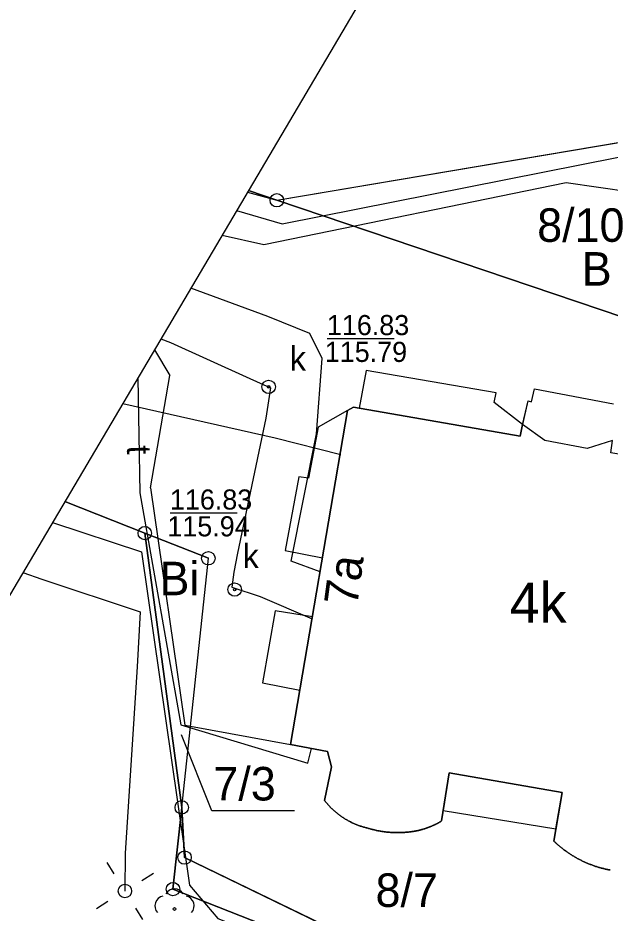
# Model space of a CAD drawing. Extents: x 6434771 to 6436222, y 5663454 to 5664782.
# Drawn here: x 6434992.78 to 6435014.85, y 5664343.77 to 5664377.15 of the extents above; entities that cross this region are included whole.
import ezdxf

# ---------------------------------------------------------------- set-up
doc = ezdxf.new("R2010")
doc.units = 0
for name, color, linetype in [('Warstwa 1', 7, 'Continuous'), ('Warstwa 10', 7, 'Continuous'), ('Warstwa 11', 7, 'Continuous'), ('Warstwa 12', 7, 'Continuous'), ('Warstwa 13', 7, 'Continuous'), ('Warstwa 14', 7, 'Continuous'), ('Warstwa 15', 7, 'Continuous'), ('Warstwa 2', 7, 'Continuous'), ('Warstwa 3', 7, 'Continuous'), ('Warstwa 4', 7, 'Continuous'), ('Warstwa 5', 7, 'Continuous'), ('Warstwa 6', 7, 'Continuous'), ('Warstwa 63', 7, 'Continuous'), ('Warstwa 7', 7, 'Continuous'), ('Warstwa 8', 7, 'Continuous')]:
    doc.layers.add(name, color=color, linetype=linetype)

msp = doc.modelspace()

# ---------------------------------------------------------------- linework, layer by layer
at = {"layer": 'Warstwa 1'}
for p, q in [((6435002.432, 5664370.348), (6435018.907, 5664373.139)), ((6435002.432, 5664370.348), (6435018.907, 5664373.139)), ((6435001.339, 5664370.652), (6435002.432, 5664370.348)), ((6435001.339, 5664370.652), (6435002.432, 5664370.348)), ((6435001.371, 5664370.707), (6435002.432, 5664370.348)), ((6435001.371, 5664370.707), (6435002.432, 5664370.348)), ((6435002.432, 5664370.348), (6435017.053, 5664365.411)), ((6435002.432, 5664370.348), (6435002.432, 5664370.348)), ((6435002.432, 5664370.348), (6435002.432, 5664370.348)), ((6435002.432, 5664370.348), (6435017.053, 5664365.411)), ((6434994.531, 5664359.114), (6434997.511, 5664357.936)), ((6434994.531, 5664359.114), (6434997.511, 5664357.936)), ((6434997.511, 5664357.936), (6434998.888, 5664347.709)), ((6434997.511, 5664357.936), (6434999.88, 5664356.998)), ((6434997.511, 5664357.936), (6434999.88, 5664356.998)), ((6434997.511, 5664357.936), (6434998.888, 5664347.709)), ((6434998.888, 5664347.709), (6434999.88, 5664356.998)), ((6434998.888, 5664347.709), (6434999.88, 5664356.998)), ((6434998.561, 5664344.662), (6434998.888, 5664347.709)), ((6434998.561, 5664344.662), (6434998.888, 5664347.709)), ((6434998.888, 5664347.709), (6434998.995, 5664345.837)), ((6434998.888, 5664347.709), (6434998.995, 5664345.837)), ((6434998.995, 5664345.837), (6435013.968, 5664338.585)), ((6434998.995, 5664345.837), (6435013.968, 5664338.585)), ((6434998.561, 5664344.662), (6435013.968, 5664338.585)), ((6434998.561, 5664344.662), (6435013.968, 5664338.585))]:
    msp.add_line(p, q, dxfattribs=at)
msp.add_lwpolyline([(6435014.855, 5664345.375), (6435014.824, 5664345.38), (6435014.793, 5664345.386), (6435014.763, 5664345.391), (6435014.732, 5664345.398), (6435014.702, 5664345.404), (6435014.671, 5664345.411), (6435014.641, 5664345.418), (6435014.611, 5664345.425), (6435014.58, 5664345.433), (6435014.55, 5664345.44), (6435014.52, 5664345.448), (6435014.491, 5664345.457), (6435014.461, 5664345.465), (6435014.431, 5664345.473), (6435014.401, 5664345.483), (6435014.372, 5664345.492), (6435014.342, 5664345.502), (6435014.312, 5664345.511), (6435014.283, 5664345.521), (6435014.253, 5664345.532), (6435014.225, 5664345.542), (6435014.195, 5664345.552), (6435014.166, 5664345.563), (6435014.137, 5664345.574), (6435014.107, 5664345.585), (6435014.078, 5664345.597), (6435014.049, 5664345.608), (6435014.02, 5664345.619), (6435013.993, 5664345.632), (6435013.964, 5664345.644), (6435013.935, 5664345.657), (6435013.907, 5664345.669), (6435013.878, 5664345.682), (6435013.85, 5664345.696), (6435013.823, 5664345.709), (6435013.794, 5664345.722), (6435013.766, 5664345.737), (6435013.738, 5664345.75), (6435013.711, 5664345.764), (6435013.683, 5664345.779), (6435013.656, 5664345.793), (6435013.629, 5664345.808), (6435013.601, 5664345.824), (6435013.574, 5664345.839), (6435013.547, 5664345.854), (6435013.52, 5664345.87), (6435013.494, 5664345.886), (6435013.467, 5664345.901), (6435013.44, 5664345.918), (6435013.414, 5664345.934), (6435013.387, 5664345.951), (6435013.362, 5664345.967), (6435013.335, 5664345.985), (6435013.309, 5664346.002), (6435013.283, 5664346.019), (6435013.258, 5664346.037), (6435013.233, 5664346.055), (6435013.207, 5664346.073), (6435013.182, 5664346.092), (6435013.157, 5664346.11), (6435013.132, 5664346.128), (6435013.107, 5664346.148), (6435013.083, 5664346.166), (6435013.058, 5664346.185), (6435013.033, 5664346.204), (6435013.01, 5664346.224), (6435012.985, 5664346.244), (6435012.961, 5664346.263), (6435012.937, 5664346.284), (6435012.914, 5664346.304), (6435012.891, 5664346.324), (6435012.867, 5664346.345), (6435012.844, 5664346.366), (6435012.822, 5664346.387), (6435012.799, 5664346.408), (6435012.776, 5664346.43), (6435012.753, 5664346.451), (6435013.065, 5664348.267), (6435008.854, 5664348.998), (6435008.572, 5664347.202), (6435008.557, 5664347.193), (6435008.542, 5664347.183), (6435008.527, 5664347.174), (6435008.511, 5664347.165), (6435008.496, 5664347.156), (6435008.481, 5664347.148), (6435008.464, 5664347.139), (6435008.449, 5664347.13), (6435008.433, 5664347.121), (6435008.417, 5664347.113), (6435008.402, 5664347.105), (6435008.386, 5664347.097), (6435008.37, 5664347.089), (6435008.354, 5664347.08), (6435008.339, 5664347.072), (6435008.323, 5664347.065), (6435008.306, 5664347.057), (6435008.29, 5664347.05), (6435008.273, 5664347.042), (6435008.257, 5664347.034), (6435008.241, 5664347.028), (6435008.225, 5664347.02), (6435008.209, 5664347.013), (6435008.192, 5664347.006), (6435008.176, 5664346.999), (6435008.16, 5664346.992), (6435008.143, 5664346.986), (6435008.126, 5664346.979), (6435008.109, 5664346.972), (6435008.093, 5664346.966), (6435008.076, 5664346.959), (6435008.059, 5664346.954), (6435008.043, 5664346.948), (6435008.026, 5664346.941), (6435008.009, 5664346.935), (6435007.992, 5664346.93), (6435007.975, 5664346.925), (6435007.958, 5664346.919), (6435007.942, 5664346.913), (6435007.925, 5664346.908), (6435007.908, 5664346.903), (6435007.89, 5664346.898), (6435007.873, 5664346.893), (6435007.855, 5664346.887), (6435007.838, 5664346.882), (6435007.821, 5664346.879), (6435007.804, 5664346.874), (6435007.787, 5664346.869), (6435007.77, 5664346.864), (6435007.752, 5664346.86), (6435007.735, 5664346.857), (6435007.718, 5664346.852), (6435007.7, 5664346.848), (6435007.683, 5664346.844), (6435007.666, 5664346.84), (6435007.648, 5664346.837), (6435007.631, 5664346.834), (6435007.613, 5664346.83), (6435007.596, 5664346.826), (6435007.578, 5664346.824), (6435007.548, 5664346.818), (6435007.519, 5664346.813), (6435007.489, 5664346.809), (6435007.46, 5664346.805), (6435007.431, 5664346.8), (6435007.402, 5664346.797), (6435007.372, 5664346.793), (6435007.343, 5664346.79), (6435007.313, 5664346.787), (6435007.284, 5664346.784), (6435007.254, 5664346.781), (6435007.225, 5664346.779), (6435007.195, 5664346.777), (6435007.166, 5664346.775), (6435007.136, 5664346.773), (6435007.107, 5664346.772), (6435007.077, 5664346.771), (6435007.047, 5664346.77), (6435007.018, 5664346.769), (6435006.988, 5664346.769), (6435006.958, 5664346.768), (6435006.929, 5664346.767), (6435006.899, 5664346.768), (6435006.87, 5664346.768), (6435006.84, 5664346.769), (6435006.81, 5664346.77), (6435006.781, 5664346.771), (6435006.751, 5664346.773), (6435006.721, 5664346.774), (6435006.692, 5664346.775), (6435006.662, 5664346.778), (6435006.633, 5664346.78), (6435006.603, 5664346.782), (6435006.573, 5664346.785), (6435006.544, 5664346.788), (6435006.514, 5664346.79), (6435006.485, 5664346.794), (6435006.456, 5664346.798), (6435006.426, 5664346.801), (6435006.397, 5664346.806), (6435006.367, 5664346.81), (6435006.338, 5664346.815), (6435006.309, 5664346.819), (6435006.279, 5664346.824), (6435006.25, 5664346.83), (6435006.222, 5664346.835), (6435006.193, 5664346.84), (6435006.164, 5664346.847), (6435006.135, 5664346.852), (6435006.105, 5664346.858), (6435006.077, 5664346.866), (6435006.048, 5664346.872), (6435006.019, 5664346.879), (6435005.99, 5664346.887), (6435005.961, 5664346.894), (6435005.932, 5664346.901), (6435005.904, 5664346.91), (6435005.876, 5664346.917), (6435005.848, 5664346.925), (6435005.819, 5664346.935), (6435005.788, 5664346.942), (6435005.756, 5664346.95), (6435005.725, 5664346.958), (6435005.693, 5664346.966), (6435005.662, 5664346.976), (6435005.631, 5664346.985), (6435005.6, 5664346.994), (6435005.57, 5664347.004), (6435005.539, 5664347.014), (6435005.508, 5664347.026), (6435005.477, 5664347.036), (6435005.447, 5664347.047), (6435005.416, 5664347.06), (6435005.386, 5664347.071), (6435005.356, 5664347.083), (6435005.327, 5664347.097), (6435005.297, 5664347.11), (6435005.268, 5664347.123), (6435005.238, 5664347.137), (6435005.209, 5664347.151), (6435005.179, 5664347.166), (6435005.151, 5664347.18), (6435005.122, 5664347.195), (6435005.094, 5664347.211), (6435005.065, 5664347.227), (6435005.037, 5664347.242), (6435005.01, 5664347.259), (6435004.982, 5664347.276), (6435004.954, 5664347.292), (6435004.926, 5664347.31), (6435004.899, 5664347.328), (6435004.872, 5664347.345), (6435004.845, 5664347.364), (6435004.819, 5664347.383), (6435004.792, 5664347.401), (6435004.767, 5664347.421), (6435004.74, 5664347.44), (6435004.714, 5664347.46), (6435004.689, 5664347.48), (6435004.663, 5664347.5), (6435004.639, 5664347.521), (6435004.614, 5664347.541), (6435004.589, 5664347.563), (6435004.564, 5664347.584), (6435004.541, 5664347.606), (6435004.517, 5664347.629), (6435004.493, 5664347.651), (6435004.471, 5664347.673), (6435004.447, 5664347.696), (6435004.424, 5664347.719), (6435004.401, 5664347.742), (6435004.38, 5664347.766), (6435004.358, 5664347.79), (6435004.336, 5664347.814), (6435004.315, 5664347.838), (6435004.293, 5664347.863), (6435004.272, 5664347.888), (6435004.251, 5664347.913), (6435004.232, 5664347.938), (6435004.211, 5664347.964), (6435004.466, 5664349.221), (6435004.323, 5664349.793), (6435002.946, 5664350.05), (6435005.067, 5664362.515), (6435005.289, 5664362.633), (6435011.496, 5664361.548), (6435011.792, 5664362.874), (6435011.922, 5664362.832), (6435012.027, 5664363.321), (6435014.971, 5664362.756)], dxfattribs=at)
at = {"layer": 'Warstwa 10'}
for centre in [(6435002.432, 5664370.348), (6434997.511, 5664357.936), (6434999.88, 5664356.998), (6434998.888, 5664347.709), (6434998.995, 5664345.837), (6434998.561, 5664344.662)]:
    msp.add_circle(centre, 0.25, dxfattribs=at)
at = {"layer": 'Warstwa 11'}
msp.add_circle((6434998.62, 5664343.92), 0.05, dxfattribs=at)
for centre, start, end in [((6434998.62, 5664344.295), 30.1471, 149.8529), ((6434998.263, 5664344.036), 102.1471, 221.8529), ((6434998.977, 5664344.036), 318.1471, 77.8529)]:
    msp.add_arc(centre, 0.375, start, end, dxfattribs=at)
at = {"layer": 'Warstwa 12'}
for points in [[(6435004.041, 5664356.487), (6435002.971, 5664356.892), (6435003.905, 5664361.638), (6435004.122, 5664364.454), (6435003.659, 5664365.375), (6435002.093, 5664366.016), (6434999.225, 5664367.069)], [(6434997.248, 5664363.719), (6434997.329, 5664359.439), (6434998.855, 5664350.789), (6435003.588, 5664349.352), (6435003.727, 5664349.904)], [(6434996.688, 5664362.77), (6435002.367, 5664361.488), (6435004.817, 5664360.874)], [(6434992.966, 5664356.462), (6434993.679, 5664356.224), (6434997.345, 5664354.997), (6434997.222, 5664352.956), (6434996.783, 5664345.999), (6434996.771, 5664344.591)]]:
    msp.add_lwpolyline(points, dxfattribs=at)
at = {"layer": 'Warstwa 14'}
for p, q in [((6435004.303, 5664365.195), (6435006.799, 5664365.195)), ((6434998.453, 5664358.69), (6435000.949, 5664358.69))]:
    msp.add_line(p, q, dxfattribs=at)
for centre in [(6435002.126, 5664363.391), (6435000.859, 5664355.833)]:
    msp.add_circle(centre, 0.045, dxfattribs=at)
at = {"layer": 'Warstwa 15'}
msp.add_lwpolyline([(6435003.095, 5664347.586), (6435000.006, 5664347.586), (6434998.879, 5664350.417)], dxfattribs=at)
at = {"layer": 'Warstwa 2'}
for points in [[(6435000.933, 5664369.963), (6435002.63, 5664369.47), (6435019.3, 5664372.78), (6435020.2, 5664375.79)], [(6434994.071, 5664358.335), (6434997.39, 5664357.24), (6434999.18, 5664344.81), (6435000.23, 5664343.56), (6435036.29, 5664329.15), (6435037.648, 5664310.318)]]:
    msp.add_lwpolyline(points, dxfattribs=at)
for points in [[(6435011.592, 5664361.978), (6435011.581, 5664361.987), (6435010.531, 5664362.809), (6435010.605, 5664363.168), (6435005.755, 5664363.997), (6435005.494, 5664362.597), (6435011.496, 5664361.548)], [(6435004.13, 5664357.009), (6435005.067, 5664362.515), (6435003.969, 5664361.889), (6435003.616, 5664359.983), (6435003.247, 5664360.037), (6435002.744, 5664357.283)], [(6435003.757, 5664354.814), (6435002.366, 5664355.037), (6435001.894, 5664352.353), (6435003.291, 5664352.08)], [(6435008.634, 5664347.594), (6435012.832, 5664346.908), (6435013.065, 5664348.267), (6435008.854, 5664348.998)]]:
    msp.add_lwpolyline(points, close=True, dxfattribs=at)
msp.add_circle((6434996.771, 5664344.591), 0.25, dxfattribs=at)
at = {"layer": 'Warstwa 4'}
for points in [[(6435017.065, 5664345.729), (6435017.361, 5664347.005), (6435017.636, 5664347.472), (6435019.074, 5664347.255), (6435021.314, 5664359.659), (6435021.137, 5664359.891), (6435014.879, 5664360.927), (6435014.944, 5664361.386), (6435014.001, 5664361.097), (6435012.414, 5664361.396), (6435011.581, 5664361.987), (6435011.496, 5664361.548), (6435005.289, 5664362.633), (6435005.067, 5664362.515), (6435002.946, 5664350.05), (6435004.323, 5664349.793), (6435004.466, 5664349.221), (6435004.211, 5664347.964)], [(6435008.572, 5664347.202), (6435008.854, 5664348.998), (6435013.065, 5664348.267), (6435012.753, 5664346.451)], [(6435004.211, 5664347.964), (6435004.232, 5664347.938), (6435004.251, 5664347.913), (6435004.272, 5664347.888), (6435004.293, 5664347.863), (6435004.315, 5664347.838), (6435004.336, 5664347.814), (6435004.358, 5664347.79), (6435004.38, 5664347.766), (6435004.401, 5664347.742), (6435004.424, 5664347.719), (6435004.447, 5664347.696), (6435004.471, 5664347.673), (6435004.493, 5664347.651), (6435004.517, 5664347.629), (6435004.541, 5664347.606), (6435004.564, 5664347.584), (6435004.589, 5664347.563), (6435004.614, 5664347.541), (6435004.639, 5664347.521), (6435004.663, 5664347.5), (6435004.689, 5664347.48), (6435004.714, 5664347.46), (6435004.74, 5664347.44), (6435004.767, 5664347.421), (6435004.792, 5664347.401), (6435004.819, 5664347.383), (6435004.845, 5664347.364), (6435004.872, 5664347.345), (6435004.899, 5664347.328), (6435004.926, 5664347.31), (6435004.954, 5664347.292), (6435004.982, 5664347.276), (6435005.01, 5664347.259), (6435005.037, 5664347.242), (6435005.065, 5664347.227), (6435005.094, 5664347.211), (6435005.122, 5664347.195), (6435005.151, 5664347.18), (6435005.179, 5664347.166), (6435005.209, 5664347.151), (6435005.238, 5664347.137), (6435005.268, 5664347.123), (6435005.297, 5664347.11), (6435005.327, 5664347.097), (6435005.356, 5664347.083), (6435005.386, 5664347.071), (6435005.416, 5664347.06), (6435005.447, 5664347.047), (6435005.477, 5664347.036), (6435005.508, 5664347.026), (6435005.539, 5664347.014), (6435005.57, 5664347.004), (6435005.6, 5664346.994), (6435005.631, 5664346.985), (6435005.662, 5664346.976), (6435005.693, 5664346.966), (6435005.725, 5664346.958), (6435005.756, 5664346.95), (6435005.788, 5664346.942), (6435005.819, 5664346.935)], [(6435007.578, 5664346.824), (6435007.596, 5664346.827), (6435007.613, 5664346.83), (6435007.631, 5664346.834), (6435007.648, 5664346.838), (6435007.665, 5664346.84), (6435007.683, 5664346.844), (6435007.7, 5664346.849), (6435007.717, 5664346.853), (6435007.735, 5664346.857), (6435007.752, 5664346.86), (6435007.769, 5664346.865), (6435007.787, 5664346.869), (6435007.804, 5664346.874), (6435007.821, 5664346.879), (6435007.838, 5664346.883), (6435007.855, 5664346.888), (6435007.872, 5664346.893), (6435007.889, 5664346.898), (6435007.907, 5664346.904), (6435007.924, 5664346.908), (6435007.941, 5664346.914), (6435007.958, 5664346.919), (6435007.975, 5664346.925), (6435007.992, 5664346.931), (6435008.009, 5664346.936), (6435008.025, 5664346.942), (6435008.042, 5664346.948), (6435008.059, 5664346.954), (6435008.076, 5664346.96), (6435008.092, 5664346.966), (6435008.109, 5664346.973), (6435008.125, 5664346.98), (6435008.143, 5664346.986), (6435008.159, 5664346.993), (6435008.176, 5664346.999), (6435008.192, 5664347.006), (6435008.208, 5664347.014), (6435008.225, 5664347.021), (6435008.241, 5664347.028), (6435008.257, 5664347.035), (6435008.273, 5664347.042), (6435008.289, 5664347.05), (6435008.305, 5664347.058), (6435008.322, 5664347.066), (6435008.338, 5664347.073), (6435008.354, 5664347.081), (6435008.37, 5664347.089), (6435008.386, 5664347.097), (6435008.401, 5664347.106), (6435008.417, 5664347.113), (6435008.433, 5664347.122), (6435008.448, 5664347.13), (6435008.464, 5664347.139), (6435008.48, 5664347.148), (6435008.496, 5664347.156), (6435008.511, 5664347.165), (6435008.526, 5664347.174), (6435008.542, 5664347.183), (6435008.557, 5664347.193), (6435008.572, 5664347.202)], [(6435005.819, 5664346.935), (6435005.848, 5664346.925), (6435005.876, 5664346.917), (6435005.904, 5664346.91), (6435005.932, 5664346.901), (6435005.961, 5664346.894), (6435005.99, 5664346.887), (6435006.019, 5664346.879), (6435006.048, 5664346.872), (6435006.077, 5664346.866), (6435006.105, 5664346.858), (6435006.135, 5664346.852), (6435006.164, 5664346.847), (6435006.193, 5664346.84), (6435006.222, 5664346.835), (6435006.25, 5664346.83), (6435006.279, 5664346.824), (6435006.309, 5664346.819), (6435006.338, 5664346.815), (6435006.367, 5664346.81), (6435006.397, 5664346.806), (6435006.426, 5664346.801), (6435006.456, 5664346.798), (6435006.485, 5664346.794), (6435006.514, 5664346.79), (6435006.544, 5664346.788), (6435006.573, 5664346.785), (6435006.603, 5664346.782), (6435006.633, 5664346.78), (6435006.662, 5664346.778), (6435006.692, 5664346.775), (6435006.721, 5664346.774), (6435006.751, 5664346.773), (6435006.781, 5664346.771), (6435006.81, 5664346.77), (6435006.84, 5664346.769), (6435006.87, 5664346.768), (6435006.899, 5664346.768), (6435006.929, 5664346.767), (6435006.958, 5664346.768), (6435006.988, 5664346.769), (6435007.018, 5664346.769), (6435007.047, 5664346.77), (6435007.077, 5664346.771), (6435007.107, 5664346.772), (6435007.136, 5664346.773), (6435007.166, 5664346.775), (6435007.195, 5664346.777), (6435007.225, 5664346.779), (6435007.254, 5664346.781), (6435007.284, 5664346.784), (6435007.313, 5664346.787), (6435007.343, 5664346.79), (6435007.372, 5664346.793), (6435007.402, 5664346.797), (6435007.431, 5664346.8), (6435007.46, 5664346.805), (6435007.489, 5664346.809), (6435007.519, 5664346.813), (6435007.548, 5664346.818), (6435007.578, 5664346.824)], [(6435012.753, 5664346.451), (6435012.776, 5664346.43), (6435012.799, 5664346.408), (6435012.822, 5664346.387), (6435012.844, 5664346.366), (6435012.867, 5664346.345), (6435012.891, 5664346.324), (6435012.914, 5664346.304), (6435012.937, 5664346.284), (6435012.961, 5664346.263), (6435012.985, 5664346.244), (6435013.01, 5664346.224), (6435013.033, 5664346.204), (6435013.058, 5664346.185), (6435013.083, 5664346.166), (6435013.107, 5664346.148), (6435013.132, 5664346.128), (6435013.157, 5664346.11), (6435013.182, 5664346.092), (6435013.207, 5664346.073), (6435013.233, 5664346.055), (6435013.258, 5664346.037), (6435013.283, 5664346.019), (6435013.309, 5664346.002), (6435013.335, 5664345.985), (6435013.362, 5664345.967), (6435013.387, 5664345.951), (6435013.414, 5664345.934), (6435013.44, 5664345.918), (6435013.467, 5664345.901), (6435013.494, 5664345.886), (6435013.52, 5664345.87), (6435013.547, 5664345.854), (6435013.574, 5664345.839), (6435013.601, 5664345.824), (6435013.629, 5664345.808), (6435013.656, 5664345.793), (6435013.683, 5664345.779), (6435013.711, 5664345.764), (6435013.738, 5664345.75), (6435013.766, 5664345.737), (6435013.794, 5664345.722), (6435013.823, 5664345.709), (6435013.85, 5664345.696), (6435013.878, 5664345.682), (6435013.907, 5664345.669), (6435013.935, 5664345.657), (6435013.964, 5664345.644), (6435013.993, 5664345.632), (6435014.02, 5664345.619), (6435014.049, 5664345.608), (6435014.078, 5664345.597), (6435014.107, 5664345.585), (6435014.137, 5664345.574), (6435014.166, 5664345.563), (6435014.195, 5664345.552), (6435014.225, 5664345.542), (6435014.253, 5664345.532), (6435014.283, 5664345.521), (6435014.312, 5664345.511), (6435014.342, 5664345.502)], [(6434996.374, 5664345.227), (6434996.11, 5664345.652)], [(6435014.342, 5664345.502), (6435014.372, 5664345.492), (6435014.401, 5664345.483), (6435014.431, 5664345.473), (6435014.461, 5664345.465), (6435014.491, 5664345.457), (6435014.52, 5664345.448), (6435014.55, 5664345.44), (6435014.58, 5664345.433), (6435014.611, 5664345.425), (6435014.641, 5664345.418), (6435014.671, 5664345.411), (6435014.702, 5664345.404), (6435014.732, 5664345.398), (6435014.763, 5664345.391), (6435014.793, 5664345.386), (6435014.824, 5664345.38), (6435014.855, 5664345.375)], [(6434997.407, 5664344.988), (6434997.832, 5664345.252)], [(6434996.135, 5664344.194), (6434995.71, 5664343.93)], [(6434997.168, 5664343.955), (6434997.432, 5664343.53)]]:
    msp.add_lwpolyline(points, dxfattribs=at)
for centre in [(6435002.126, 5664363.391), (6435000.859, 5664355.833)]:
    msp.add_circle(centre, 0.25, dxfattribs=at)
at = {"layer": 'Warstwa 6'}
for points in [[(6435001.371, 5664370.707), (6435002.432, 5664370.348), (6435018.907, 5664373.139), (6435019.749, 5664376.629), (6435026.646, 5664405.278), (6435022.678, 5664406.815)], [(6435001.339, 5664370.652), (6435002.432, 5664370.348), (6435017.053, 5664365.411), (6435018.907, 5664373.139), (6435019.749, 5664376.629), (6435043.871, 5664372.537), (6435037.011, 5664329.506), (6435013.968, 5664338.585), (6434998.995, 5664345.837), (6434998.888, 5664347.709), (6434999.88, 5664356.998), (6434997.511, 5664357.936), (6434994.531, 5664359.114)], [(6435001.339, 5664370.652), (6435002.432, 5664370.348), (6435001.371, 5664370.707)], [(6434953.623, 5664289.787), (6434983.958, 5664286.763), (6434993.378, 5664285.829), (6435013.167, 5664293.06), (6435026.489, 5664307.131), (6435029.81, 5664308.021), (6435037.455, 5664310.048), (6435037.011, 5664329.506), (6435013.968, 5664338.585), (6434998.561, 5664344.662), (6434998.888, 5664347.709), (6434997.511, 5664357.936), (6434994.531, 5664359.114)]]:
    msp.add_lwpolyline(points, dxfattribs=at)
for points in [[(6435002.432, 5664370.348), (6435018.907, 5664373.139), (6435017.053, 5664365.411)], [(6434999.88, 5664356.998), (6434997.511, 5664357.936), (6434998.888, 5664347.709)], [(6434998.995, 5664345.837), (6434998.888, 5664347.709), (6434998.561, 5664344.662), (6435013.968, 5664338.585)]]:
    msp.add_lwpolyline(points, close=True, dxfattribs=at)
for centre in [(6435002.126, 5664363.391), (6435000.859, 5664355.833)]:
    msp.add_circle(centre, 0.045, dxfattribs=at)
at = {"layer": 'Warstwa 63'}
msp.add_lwpolyline([(6435677.2, 5663546.629), (6436084.093, 5664236.205), (6435222.122, 5664744.822), (6434815.229, 5664055.245)], close=True, dxfattribs=at)
at = {"layer": 'Warstwa 7'}
msp.add_lwpolyline([(6434998.114, 5664365.187), (6434998.464, 5664365.043), (6435001.289, 5664363.766), (6435002.194, 5664363.355), (6435002.025, 5664362.225), (6435000.966, 5664357.184), (6435000.824, 5664356.476), (6435000.751, 5664355.921), (6435001.812, 5664355.575), (6435003.745, 5664354.745)], dxfattribs=at)
at = {"layer": 'Warstwa 8'}
for p, q in [((6435001.942, 5664368.704), (6435013.21, 5664371.008)), ((6435013.21, 5664371.008), (6435023.074, 5664369.608)), ((6435000.391, 5664369.046), (6435001.942, 5664368.704)), ((6434997.868, 5664364.77), (6434998.442, 5664363.816)), ((6434997.722, 5664359.624), (6434998.442, 5664363.816)), ((6435011.922, 5664362.832), (6435012.027, 5664363.321)), ((6435012.027, 5664363.321), (6435014.971, 5664362.756)), ((6435011.592, 5664361.978), (6435011.792, 5664362.874)), ((6435011.792, 5664362.874), (6435011.922, 5664362.832)), ((6435005.067, 5664362.515), (6435005.289, 5664362.633)), ((6435005.289, 5664362.633), (6435005.494, 5664362.597)), ((6435005.494, 5664362.597), (6435011.496, 5664361.548)), ((6435004.13, 5664357.009), (6435005.067, 5664362.515)), ((6435011.496, 5664361.548), (6435011.581, 5664361.987)), ((6435011.581, 5664361.987), (6435011.592, 5664361.978)), ((6434997.722, 5664359.624), (6434999.005, 5664350.778)), ((6435003.757, 5664354.814), (6435004.13, 5664357.009)), ((6435003.291, 5664352.08), (6435003.757, 5664354.814)), ((6435002.946, 5664350.05), (6435003.291, 5664352.08)), ((6434999.005, 5664350.778), (6434999.214, 5664350.735)), ((6434999.214, 5664350.735), (6435002.946, 5664350.05))]:
    msp.add_line(p, q, dxfattribs=at)

# ---------------------------------------------------------------- texts
at = {"layer": 'Warstwa 13'}
msp.add_text('t', height=0.9, rotation=271.7883, dxfattribs=at).set_placement((6434996.844, 5664361.193))
at = {"layer": 'Warstwa 14'}
for s, p in [('115.79', (6435004.219, 5664364.32)), ('115.94', (6434998.352, 5664357.815))]:
    msp.add_text(s, height=0.75, dxfattribs=at).set_placement(p)
msp.add_text('7a', height=1.25, rotation=82.4257, dxfattribs=at).set_placement((6435005.424, 5664355.182))
at = {"layer": 'Warstwa 15'}
for s, p in [('8/10', (6435012.133, 5664368.798)), ('7/3', (6435000.068, 5664347.967)), ('8/7', (6435006.109, 5664343.998))]:
    msp.add_text(s, height=1.25, dxfattribs=at).set_placement(p)
at = {"layer": 'Warstwa 2'}
for s, p in [('B', (6435013.793, 5664367.165)), ('Bi', (6434998.059, 5664355.619))]:
    msp.add_text(s, height=1.25, dxfattribs=at).set_placement(p)
at = {"layer": 'Warstwa 3'}
msp.add_text('4k', height=1.5, dxfattribs=at).set_placement((6435011.112, 5664354.595))
at = {"layer": 'Warstwa 5'}
for p in [(6435002.915, 5664363.998), (6435001.159, 5664356.633)]:
    msp.add_text('k', height=0.9, dxfattribs=at).set_placement(p)
at = {"layer": 'Warstwa 6'}
for p in [(6435004.297, 5664365.32), (6434998.447, 5664358.815)]:
    msp.add_text('116.83', height=0.75, dxfattribs=at).set_placement(p)

doc.saveas('drawing.dxf')
